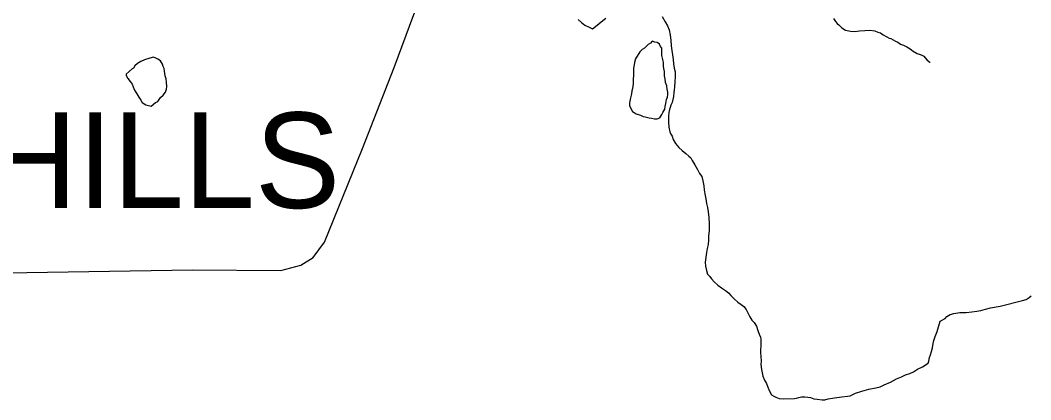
# Model space of a CAD drawing. Extents: x 2010165 to 2382125, y 1060529 to 1407316.
# Drawn here: x 2227536 to 2232826, y 1226765 to 1228753 of the extents above; entities that cross this region are included whole.
import ezdxf

# ---------------------------------------------------------------- set-up
doc = ezdxf.new("R2010")
doc.units = 0
for name, color, linetype in [('GM_X_City_Street', 7, 'Continuous'), ('GM_X_Corporation_Text', 7, 'Continuous'), ('GM_X_Minor_Lake', 7, 'Continuous'), ('GM_X_Minor_River', 7, 'Continuous')]:
    doc.layers.add(name, color=color, linetype=linetype)

msp = doc.modelspace()

# ---------------------------------------------------------------- linework, layer by layer
at = {"layer": 'GM_X_City_Street'}
msp.add_lwpolyline([(2227242.7, 1227426), (2228437.6, 1227445.6), (2228899.3, 1227442.8), (2229005.6, 1227470.7), (2229070, 1227509.9), (2229128.8, 1227591.1), (2229327.5, 1228080.8), (2229493.3, 1228505.9), (2229596.3, 1228782.5), (2229631.6, 1228876.7), (2229646.3, 1228988.5), (2229672.8, 1229191.6), (2229702.3, 1229274), (2229737.6, 1229332.9), (2229908.3, 1229494.7), (2230187.8, 1229744.9), (2231615.2, 1230957.4), (2232228, 1231479.1), (2233028.4, 1232168.7), (2233085.5, 1232217.2)], dxfattribs=at)
at = {"layer": 'GM_X_Minor_Lake'}
for points in [[(2230746.7, 1228487.2), (2230744.2, 1228419.5), (2230740.5, 1228395.3), (2230736.6, 1228383.2), (2230734.8, 1228367.2), (2230731.1, 1228347), (2230727.3, 1228328.9), (2230725.5, 1228318.8), (2230725.6, 1228306.8), (2230729.8, 1228294.8), (2230740, 1228274.9), (2230750.1, 1228269), (2230760.2, 1228263.1), (2230782.4, 1228255.3), (2230796.5, 1228249.5), (2230806.5, 1228247.6), (2230828.6, 1228241.8), (2230840.7, 1228240), (2230856.8, 1228236.2), (2230870.8, 1228236.4), (2230884.7, 1228242.6), (2230894.5, 1228258.8), (2230900.4, 1228268.9), (2230910.2, 1228287.1), (2230912, 1228301.1), (2230915.8, 1228317.3), (2230919.6, 1228337.4), (2230923.4, 1228349.5), (2230925.2, 1228363.6), (2230925.1, 1228375.6), (2230922.9, 1228391.6), (2230920.6, 1228409.7), (2230914.4, 1228427.7), (2230912.2, 1228445.7), (2230907.9, 1228461.7), (2230907.7, 1228483.8), (2230905.4, 1228499.9), (2230903.3, 1228511.9), (2230903, 1228529.9), (2230900.9, 1228540), (2230898.7, 1228554), (2230894.5, 1228568), (2230894.4, 1228582.1), (2230894, 1228606.1), (2230887.9, 1228616.1), (2230881.7, 1228628.1), (2230869.6, 1228635.9), (2230857.6, 1228637.8), (2230843.5, 1228643.6)], [(2230843.5, 1228643.6), (2230835.6, 1228633.5), (2230823.7, 1228625.3), (2230803.9, 1228607), (2230791.9, 1228598.8), (2230780.1, 1228586.6), (2230756.5, 1228550.2), (2230750.7, 1228532), (2230748.9, 1228520), (2230747, 1228509.9), (2230746.9, 1228501.1)], [(2228090.6, 1228470), (2228090.7, 1228464), (2228098.9, 1228448), (2228111.2, 1228432.1), (2228121.4, 1228418.2), (2228127.6, 1228404.2), (2228133.8, 1228386.2), (2228146, 1228368.3), (2228156.3, 1228350.4), (2228166.5, 1228334.4), (2228174.7, 1228322.5), (2228192.9, 1228310.7), (2228207, 1228306.8), (2228221, 1228303), (2228244.8, 1228321.4), (2228256.8, 1228327.6), (2228270.5, 1228347.8), (2228284.4, 1228360), (2228296.2, 1228376.2), (2228302, 1228392.4), (2228303.8, 1228406.5), (2228301.6, 1228428.5), (2228299.3, 1228446.6), (2228295.1, 1228462.6), (2228292.9, 1228474.6), (2228290.8, 1228486.6), (2228288.6, 1228500.6), (2228284.5, 1228510.6), (2228280.3, 1228522.6), (2228270, 1228540.6), (2228255.9, 1228548.4), (2228241.8, 1228556.3), (2228231.7, 1228560.2), (2228221.8, 1228556), (2228214.8, 1228553.9)], [(2228214.8, 1228553.9), (2228185.8, 1228545.5), (2228167.9, 1228537.2), (2228150, 1228527), (2228136.1, 1228514.8), (2228128.3, 1228502.6), (2228122.3, 1228498.5), (2228090.6, 1228470)], [(2230746.9, 1228501.1), (2230746.7, 1228487.2)]]:
    msp.add_lwpolyline(points, dxfattribs=at)
at = {"layer": 'GM_X_Minor_River'}
for points in [[(2230457.3, 1228757.2), (2230473.5, 1228741.3), (2230491.7, 1228727.5), (2230513.9, 1228715.8), (2230532.1, 1228708), (2230555.9, 1228726.3), (2230577.7, 1228744.7), (2230601.5, 1228763.1)], [(2230895.9, 1228772.8), (2230912.3, 1228744.9), (2230924.6, 1228723), (2230932.9, 1228703), (2230937.2, 1228675), (2230941.6, 1228648.9), (2230944, 1228618.8), (2230952.9, 1228546.6), (2230955.2, 1228524.6), (2230959.5, 1228502.6), (2230963.8, 1228482.5), (2230964.1, 1228458.4), (2230962.4, 1228430.3), (2230960.8, 1228404.2), (2230959, 1228386.1), (2230957.2, 1228374)], [(2231793.7, 1228762.2), (2231803.9, 1228746.2)], [(2231803.9, 1228746.2), (2231812.1, 1228736.3), (2231822.2, 1228726.4), (2231836.4, 1228712.5), (2231856.6, 1228700.7), (2231882.7, 1228695), (2231904.8, 1228693.3), (2231928.8, 1228697.6), (2231956.8, 1228700), (2231982.8, 1228700.3), (2232008.9, 1228696.6), (2232025, 1228690.8), (2232039.1, 1228687), (2232053.3, 1228677.1), (2232071.5, 1228665.3), (2232083.6, 1228659.4), (2232093.6, 1228657.6), (2232105.7, 1228649.7), (2232117.8, 1228643.8), (2232129.9, 1228637.9), (2232144.1, 1228628.1), (2232160.2, 1228622.3), (2232176.3, 1228614.4), (2232194.5, 1228602.6), (2232210.7, 1228590.8), (2232230.9, 1228579), (2232251, 1228571.2), (2232265.1, 1228565.4), (2232273.3, 1228555.4), (2232283.4, 1228543.5), (2232297.6, 1228533.7), (2232299.6, 1228533.7)], [(2230957.2, 1228374), (2230955.4, 1228353.9), (2230951.6, 1228337.8), (2230947.8, 1228321.7), (2230942, 1228307.6), (2230938.1, 1228295.5), (2230934.3, 1228285.4), (2230930.5, 1228269.2), (2230928.7, 1228249.1), (2230929.1, 1228219), (2230931.5, 1228193), (2230935.8, 1228168.9), (2230942, 1228156.9), (2230948.1, 1228145), (2230954.3, 1228129), (2230966.6, 1228107.1), (2230982.9, 1228087.2), (2231001.2, 1228071.4), (2231019.4, 1228055.5), (2231035.6, 1228041.7), (2231045.8, 1228031.8), (2231054, 1228017.8), (2231066.3, 1227995.9), (2231080.6, 1227972), (2231090.9, 1227950), (2231103.1, 1227934.1), (2231109.4, 1227912.1), (2231113.8, 1227886), (2231116.1, 1227864), (2231120.3, 1227844), (2231124.7, 1227817.9), (2231129, 1227793.9), (2231133.3, 1227771.8), (2231137.6, 1227749.8), (2231140, 1227719.7), (2231142.4, 1227687.6), (2231142.9, 1227649.5), (2231139.2, 1227623.3), (2231139.5, 1227601.2), (2231137.8, 1227579.1), (2231132.1, 1227556.9), (2231128.3, 1227536.8), (2231121, 1227486.5), (2231123.3, 1227464.5), (2231127.6, 1227442.4), (2231133.8, 1227422.4), (2231146, 1227410.5), (2231154.2, 1227398.6), (2231168.4, 1227382.7), (2231186.7, 1227364.9), (2231206.9, 1227351.1), (2231227.1, 1227337.3), (2231243.3, 1227325.4), (2231255.5, 1227311.5), (2231273.7, 1227293.7), (2231292, 1227275.9), (2231310.2, 1227264), (2231324.4, 1227254.2), (2231336.6, 1227238.3), (2231344.8, 1227220.3), (2231355.1, 1227200.4), (2231365.4, 1227182.4), (2231377.5, 1227170.5), (2231389.8, 1227150.6), (2231396.1, 1227128.6), (2231404.4, 1227108.6), (2231410.6, 1227092.6), (2231412.7, 1227082.6), (2231412.9, 1227068.6), (2231413.2, 1227044.5), (2231411.4, 1227030.4), (2231411.7, 1227012.3), (2231411.9, 1226992.2), (2231414.2, 1226968.2), (2231412.5, 1226950.1), (2231416.8, 1226924), (2231423.3, 1226890), (2231431.6, 1226868), (2231441.8, 1226850.1), (2231450.1, 1226832.1), (2231458.4, 1226810.1), (2231468.6, 1226792.2), (2231480.7, 1226784.3), (2231490.8, 1226778.4), (2231508.9, 1226772.6), (2231533, 1226770.9), (2231589.1, 1226771.6), (2231599.1, 1226773.7), (2231611.1, 1226777.9), (2231625.1, 1226780.1), (2231643.1, 1226780.3), (2231659.1, 1226778.5), (2231673.2, 1226776.7), (2231689.3, 1226770.9), (2231707.4, 1226769.1), (2231733.4, 1226765.4), (2231747.5, 1226765.6), (2231765.4, 1226769.8), (2231797.4, 1226776.3), (2231837.4, 1226780.8), (2231865.4, 1226785.2)], [(2231865.4, 1226785.2), (2231879.5, 1226785.3), (2231907.3, 1226799.8), (2231941.3, 1226810.2), (2231977.2, 1226820.7), (2232015.2, 1226827.2), (2232037.1, 1226833.5), (2232059, 1226843.8), (2232090.9, 1226858.3), (2232122.7, 1226874.8), (2232148.7, 1226885.1), (2232170.6, 1226895.5), (2232192.5, 1226903.8), (2232212.4, 1226912.1), (2232232.3, 1226926.4), (2232258.2, 1226938.8), (2232288, 1226957.2), (2232291.9, 1226967.3), (2232295.6, 1226987.4), (2232301.4, 1227001.6), (2232305.2, 1227017.7), (2232311, 1227037.8), (2232314.7, 1227060), (2232318.5, 1227076.1), (2232324.3, 1227096.2), (2232335.9, 1227122.5), (2232351.3, 1227176.9), (2232377.1, 1227191.3), (2232387, 1227201.4), (2232402.9, 1227211.7), (2232422.9, 1227218), (2232454.9, 1227222.4), (2232486.9, 1227222.8), (2232516.9, 1227225.2), (2232542.9, 1227229.5), (2232564.9, 1227233.8), (2232588.9, 1227240.2), (2232614.8, 1227246.5), (2232664.8, 1227255.2), (2232782.7, 1227284.8), (2232800.6, 1227291.1), (2232816.5, 1227301.3), (2232828.4, 1227309.5)]]:
    msp.add_lwpolyline(points, dxfattribs=at)

# ---------------------------------------------------------------- texts
at = {"layer": 'GM_X_Corporation_Text'}
msp.add_text('WALTON HILLS', height=500, rotation=0, dxfattribs=at).set_placement((2224306.3, 1227769.8))

doc.saveas('drawing.dxf')
